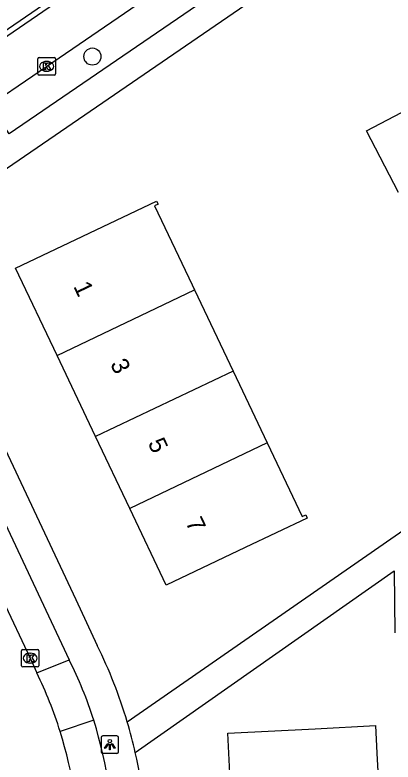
# Model space of a CAD drawing. Extents: x 158087 to 159494, y 382905 to 383981.
# Drawn here: x 158461.58 to 158483.19, y 383490.73 to 383533.37 of the extents above; entities that cross this region are included whole.
import ezdxf

# ---------------------------------------------------------------- set-up
doc = ezdxf.new("R2010")
doc.units = 0
for name, color, linetype in [('IMGEO_Boom', 7, 'Continuous'), ('IMGEO_Fietspad_gesloten', 7, 'Continuous'), ('IMGEO_Kolk', 7, 'Continuous'), ('IMGEO_Lichtpunt', 7, 'Continuous'), ('IMGEO_Pand', 7, 'Continuous'), ('IMGEO_Pand_nummerreeks', 7, 'Continuous'), ('IMGEO_Rijbaan_lokaal_open', 7, 'Continuous'), ('IMGEO_Voetpad_open', 7, 'Continuous')]:
    doc.layers.add(name, color=color, linetype=linetype)

msp = doc.modelspace()

# ---------------------------------------------------------------- linework, layer by layer
at = {"layer": 'IMGEO_Boom'}
msp.add_circle((158466.008, 383530.99), 0.489, dxfattribs=at)
at = {"layer": 'IMGEO_Fietspad_gesloten'}
msp.add_lwpolyline([(158446.621, 383522.245), (158446.476, 383522.514), (158500, 383559.162), (158541.26, 383587.412), (158544.075, 383589.339), (158618.844, 383640.502), (158640.443, 383655.157), (158646.899, 383659.567), (158648.236, 383660.378)], dxfattribs=at)
at = {"layer": 'IMGEO_Kolk'}
for p, q in [((158462.894, 383530.004), (158462.894, 383530.856)), ((158462.969, 383530.93), (158463.821, 383530.93)), ((158463.382, 383530.71), (158463.407, 383530.71)), ((158463.895, 383530.856), (158463.895, 383530.004)), ((158463.821, 383529.93), (158462.969, 383529.93)), ((158463.405, 383530.15), (158463.38, 383530.15)), ((158461.952, 383496.232), (158461.952, 383497.084)), ((158462.027, 383497.158), (158462.879, 383497.158)), ((158462.44, 383496.938), (158462.465, 383496.938)), ((158462.953, 383497.084), (158462.953, 383496.232)), ((158462.879, 383496.158), (158462.027, 383496.158)), ((158462.463, 383496.378), (158462.438, 383496.378))]:
    msp.add_line(p, q, dxfattribs=at)
for points in [[(158462.894, 383530.004), (158462.894, 383530.856)], [(158462.969, 383530.93), (158463.821, 383530.93)], [(158463.215, 383530.63), (158463.338, 383530.63), (158463.338, 383530.479), (158463.468, 383530.63), (158463.632, 383530.63), (158463.486, 383530.479), (158463.639, 383530.23), (158463.487, 383530.23), (158463.402, 383530.394), (158463.338, 383530.327), (158463.338, 383530.23), (158463.215, 383530.23), (158463.215, 383530.63)], [(158463.895, 383530.856), (158463.895, 383530.004)], [(158463.821, 383529.93), (158462.969, 383529.93)], [(158461.952, 383496.232), (158461.952, 383497.084)], [(158462.027, 383497.158), (158462.879, 383497.158)], [(158462.953, 383497.084), (158462.953, 383496.232)], [(158462.273, 383496.858), (158462.396, 383496.858), (158462.396, 383496.707), (158462.526, 383496.858), (158462.69, 383496.858), (158462.544, 383496.707), (158462.697, 383496.458), (158462.545, 383496.458), (158462.46, 383496.622), (158462.396, 383496.555), (158462.396, 383496.458), (158462.273, 383496.458), (158462.273, 383496.858)], [(158462.879, 383496.158), (158462.027, 383496.158)]]:
    msp.add_lwpolyline(points, dxfattribs=at)
for centre, start, end in [((158462.971, 383530.854), 91.552, 178.448), ((158462.971, 383530.854), 91.552, 178.448), ((158463.819, 383530.854), 1.552, 88.448), ((158463.819, 383530.854), 1.552, 88.448), ((158462.971, 383530.006), 181.552, 268.448), ((158462.971, 383530.006), 181.552, 268.448), ((158463.819, 383530.006), 271.552, 358.448), ((158463.819, 383530.006), 271.552, 358.448), ((158462.029, 383497.082), 91.552, 178.448), ((158462.029, 383497.082), 91.552, 178.448), ((158462.877, 383497.082), 1.552, 88.448), ((158462.877, 383497.082), 1.552, 88.448), ((158462.029, 383496.234), 181.552, 268.448), ((158462.029, 383496.234), 181.552, 268.448), ((158462.877, 383496.234), 271.552, 358.448), ((158462.877, 383496.234), 271.552, 358.448)]:
    msp.add_arc(centre, 0.0765, start, end, dxfattribs=at)
for centre, major_axis, ratio, start_param, end_param in [((158463.381, 383530.43), (-0.387, 0.002), 0.722429, 4.712389, 7.853982), ((158463.406, 383530.43), (-0.39, 0.002), 0.717154, 1.570796, 4.712389), ((158462.439, 383496.658), (-0.387, 0.002), 0.722429, 4.712389, 7.853982), ((158462.464, 383496.658), (-0.39, 0.002), 0.717154, 1.570796, 4.712389)]:
    msp.add_ellipse(centre, major_axis=major_axis, ratio=ratio, start_param=start_param, end_param=end_param, dxfattribs=at)
at = {"layer": 'IMGEO_Lichtpunt'}
for p, q in [((158466.508, 383492.131), (158466.508, 383491.324)), ((158466.508, 383492.131), (158466.508, 383491.324)), ((158467.41, 383492.226), (158466.602, 383492.226)), ((158467.41, 383492.226), (158466.602, 383492.226)), ((158467.504, 383491.324), (158467.504, 383492.131)), ((158467.504, 383491.324), (158467.504, 383492.131)), ((158466.602, 383491.23), (158467.41, 383491.23)), ((158466.602, 383491.23), (158467.41, 383491.23))]:
    msp.add_line(p, q, dxfattribs=at)
for points in [[(158466.882, 383491.795), (158466.921, 383491.767), (158466.733, 383491.505), (158466.695, 383491.532), (158466.882, 383491.795)], [(158466.984, 383491.747), (158467.031, 383491.747), (158467.031, 383491.425), (158466.984, 383491.425), (158466.984, 383491.747)], [(158467.094, 383491.767), (158467.132, 383491.794), (158467.319, 383491.532), (158467.28, 383491.504), (158467.094, 383491.767)]]:
    msp.add_lwpolyline(points, dxfattribs=at)
msp.add_circle((158467.007, 383491.929), 0.0994, dxfattribs=at)
for centre, start, end in [((158466.602, 383492.131), 90, 180), ((158466.602, 383492.131), 90, 180), ((158467.41, 383492.131), 0, 90), ((158467.41, 383492.131), 0, 90), ((158466.602, 383491.324), 180, 270), ((158466.602, 383491.324), 180, 270), ((158467.41, 383491.324), 270, 0), ((158467.41, 383491.324), 270, 360)]:
    msp.add_arc(centre, 0.0946, start, end, dxfattribs=at)
at = {"layer": 'IMGEO_Pand'}
for points in [[(158483.509, 383523.23), (158481.67, 383526.761), (158486.043, 383529.039)], [(158463.987, 383513.939), (158461.621, 383518.911), (158469.675, 383522.746), (158469.761, 383522.566), (158469.563, 383522.472), (158471.712, 383517.958), (158471.845, 383517.679)], [(158463.987, 383513.939), (158471.845, 383517.679)], [(158471.845, 383517.679), (158474.05, 383513.046)], [(158466.192, 383509.306), (158463.987, 383513.939)], [(158474.05, 383513.046), (158466.192, 383509.306)], [(158474.05, 383513.046), (158476.001, 383508.946)], [(158468.144, 383505.206), (158466.192, 383509.306)], [(158476.001, 383508.946), (158478.001, 383504.743), (158478.2, 383504.836), (158478.285, 383504.655), (158474.745, 383502.971), (158470.23, 383500.822), (158468.144, 383505.206)], [(158476.001, 383508.946), (158468.144, 383505.206)], [(158474.05, 383486.293), (158473.744, 383492.386), (158478.738, 383492.637), (158482.192, 383492.81), (158482.271, 383491.245), (158482.41, 383488.49), (158482.499, 383486.717)]]:
    msp.add_lwpolyline(points, dxfattribs=at)
at = {"layer": 'IMGEO_Rijbaan_lokaal_open'}
for points in [[(158446.621, 383522.245), (158500, 383558.782), (158541.457, 383587.159), (158544.259, 383589.076), (158619.029, 383640.224), (158640.621, 383654.875), (158646.837, 383659.134)], [(158459.339, 383527.68), (158463.394, 383530.431), (158475.256, 383538.536), (158476.934, 383539.712)], [(158452.538, 383517.704), (158454.197, 383514.172), (158460.873, 383500), (158462.448, 383496.657), (158462.825, 383495.814)]]:
    msp.add_lwpolyline(points, dxfattribs=at)
for centre, radius, start, end in [((158443.203, 383485.978), 21.949, 17.2224, 26.623), ((158438.897, 383484.672), 26.448, 1.1998, 17.1632)]:
    msp.add_arc(centre, radius, start, end, dxfattribs=at)
at = {"layer": 'IMGEO_Voetpad_open'}
for points in [[(158476.797, 383538.384), (158477.362, 383537.598), (158461.255, 383526.579), (158460.731, 383527.4)], [(158480.524, 383537.906), (158455.321, 383520.637)], [(158455.321, 383520.637), (158465.054, 383500), (158466.286, 383497.387)], [(158455.616, 383515.817), (158463.061, 383500), (158464.676, 383496.572)], [(158468.002, 383493.022), (158491.658, 383509.419)], [(158468.461, 383491.273), (158483.253, 383501.637), (158483.296, 383498.103)], [(158462.825, 383495.814), (158464.676, 383496.572)], [(158466.095, 383493.115), (158464.168, 383492.477)]]:
    msp.add_lwpolyline(points, dxfattribs=at)
for centre, radius, start, end in [((158441.576, 383485.153), 27.573, 16.5822, 26.34), ((158442.564, 383485.476), 24.74, 17.9855, 26.648), ((158437.066, 383484.429), 30.301, 1.5249, 16.6585), ((158440.21, 383484.794), 28.985, 12.9174, 16.4924), ((158441.624, 383485.162), 27.524, 0.0253, 12.8283)]:
    msp.add_arc(centre, radius, start, end, dxfattribs=at)

# ---------------------------------------------------------------- texts
at = {"layer": 'IMGEO_Pand_nummerreeks'}
for s, p in [('1', (158464.904, 383517.879)), ('3', (158467.007, 383513.46)), ('5', (158469.159, 383508.938)), ('7', (158471.311, 383504.415))]:
    msp.add_text(s, height=1, rotation=295.4509, dxfattribs=at).set_placement(p)

doc.saveas('drawing.dxf')
